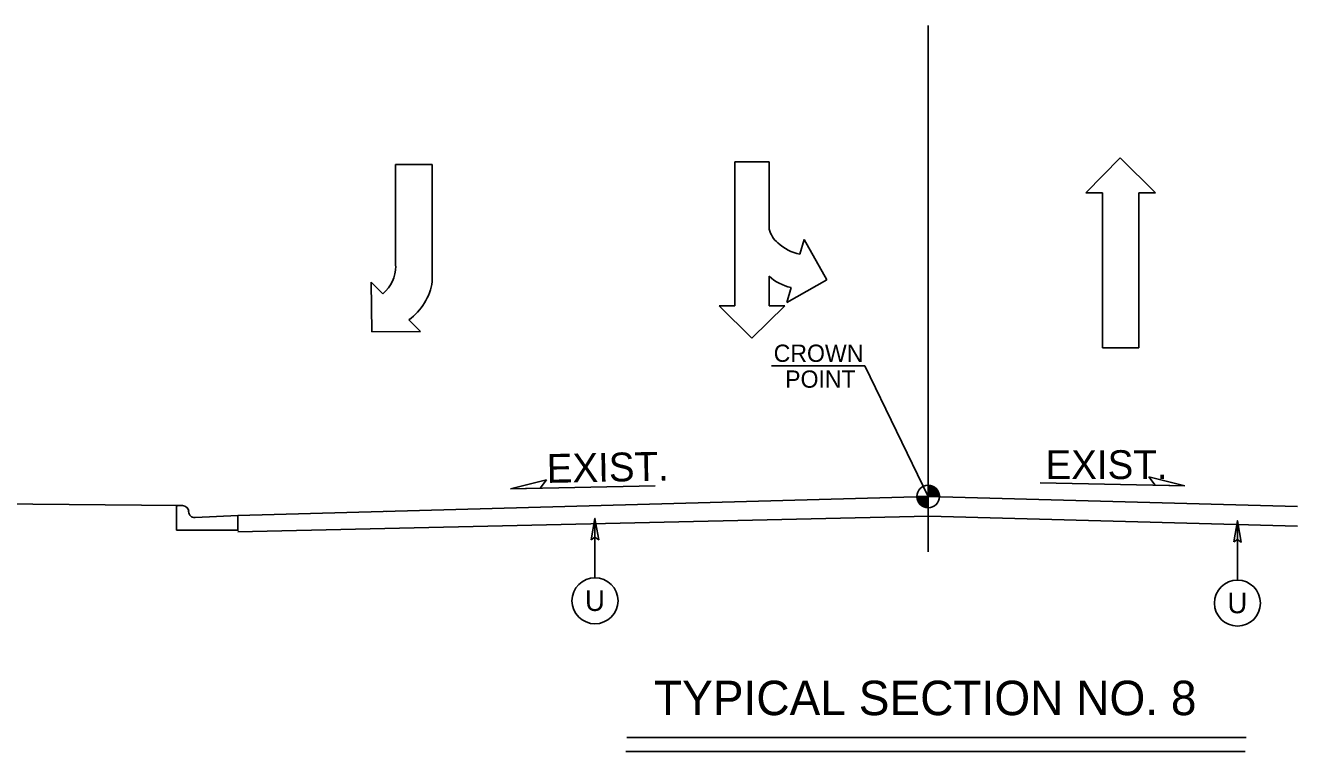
# Model space of a CAD drawing. Extents: x 958711 to 962106, y 831169 to 840840.
# Drawn here: x 959274.3 to 959618.7, y 836432.3 to 836628.9 of the extents above; entities that cross this region are included whole.
import ezdxf

# ---------------------------------------------------------------- set-up
doc = ezdxf.new("R2010")
doc.units = 0
for name, color, linetype in [('Default', 7, 'Continuous'), ('Old_Level_1', 7, 'Continuous'), ('Old_Level_11', 7, 'Continuous'), ('Old_Level_3', 7, 'Continuous'), ('Prop Dimension Text', 7, 'Continuous'), ('Prop Lane Arrow CELL', 7, 'Continuous'), ('Typical ID Circle CELL', 7, 'Continuous'), ('Typical Terminator CELL', 7, 'Continuous'), ('Typical Text Grade Point CELL', 7, 'Continuous'), ('Typical Text ID Circle CELL', 7, 'Continuous')]:
    doc.layers.add(name, color=color, linetype=linetype)

# ---------------------------------------------------------------- blocks, each defined once
blk = doc.blocks.new('Lane Arrow Left Turn')
at = {"layer": 'Prop Lane Arrow CELL'}
for p, q in [((0, 0), (-4.5, 0.05)), ((-4.5, 0.05), (-3.45, -1)), ((-0.05, -4.4), (0, 0)), ((-5.95, -2.15), (-15.1, -2.15)), ((-15.1, -2.15), (-15.1, -5.45)), ((-1.1, -3.35), (-0.05, -4.4)), ((-15.1, -5.45), (-4.55, -5.45))]:
    blk.add_line(p, q, dxfattribs=at)
for centre, radius, start, end in [((-5.94, 1.11), 3.27, 270, 319.6582), ((-5.34, -0.27), 5.25, 278.6761, 323.9878)]:
    blk.add_arc(centre, radius, start, end, dxfattribs=at)
blk = doc.blocks.new('Lane Arrow Through')
at = {"layer": 'Prop Lane Arrow CELL'}
for p, q in [((-3.15, 1.6), (-3.15, 3.1)), ((-3.15, 3.1), (0, 0)), ((-17.15, 1.6), (-3.15, 1.6)), ((-17.15, -1.7), (-17.15, 1.6)), ((0, 0), (-3.15, -3.2)), ((-3.15, -1.7), (-17.15, -1.7)), ((-3.15, -3.2), (-3.15, -1.7))]:
    blk.add_line(p, q, dxfattribs=at)

msp = doc.modelspace()

# ---------------------------------------------------------------- linework, layer by layer
at = {"layer": 'Default'}
msp.add_line((959518.68, 836628.86), (959518.68, 836486.34), dxfattribs=at)
at = {"layer": 'Old_Level_1'}
for p, q in [((959444.79, 836504.24), (959405.61, 836503.45)), ((959518.68, 836501.33), (959518.68, 836504.4)), ((959548.98, 836505.06), (959588.12, 836504.28)), ((959515.61, 836501.33), (959518.68, 836501.33)), ((959521.74, 836501.33), (959518.68, 836501.33)), ((959518.68, 836498.29), (959518.68, 836501.33)), ((959518.68, 836501.33), (959518.68, 836498.29)), ((959252.47, 836499.52), (959315.43, 836498.89)), ((959371.8, 836497.22), (959371.9, 836497.33)), ((959376.23, 836497.41), (959376.27, 836497.45)), ((959331.72, 836496.24), (959331.72, 836492.03)), ((959604.79, 836436.13), (959437.09, 836436.13)), ((959604.5, 836432.32), (959436.81, 836432.32))]:
    msp.add_line(p, q, dxfattribs=at)
for points in [[(959518.71, 836504.4), (959518.71, 836504.4), (959518.71, 836501.33)], [(959518.77, 836504.4), (959518.77, 836501.33)], [(959518.83, 836504.39), (959518.83, 836501.33)], [(959518.9, 836504.38), (959518.9, 836501.33)], [(959518.96, 836504.38), (959518.96, 836501.33)], [(959519.02, 836504.38), (959519.02, 836501.33)], [(959519.08, 836504.37), (959519.08, 836501.33)], [(959519.14, 836504.37), (959519.14, 836501.33)], [(959519.19, 836504.35), (959519.19, 836501.33)], [(959519.25, 836504.35), (959519.25, 836501.33)], [(959519.32, 836504.33), (959519.32, 836501.33)], [(959519.38, 836504.32), (959519.38, 836501.33)], [(959519.44, 836504.29), (959519.44, 836501.33)], [(959519.5, 836504.28), (959519.5, 836501.33)], [(959519.57, 836504.26), (959519.57, 836501.33)], [(959519.62, 836504.24), (959519.62, 836501.33)], [(959519.69, 836504.22), (959519.69, 836501.33)], [(959519.75, 836504.2), (959519.75, 836501.33)], [(959519.81, 836504.19), (959519.81, 836501.33)], [(959519.88, 836504.16), (959519.88, 836501.33)], [(959519.94, 836504.13), (959519.94, 836501.33)], [(959520, 836504.1), (959520, 836501.33)], [(959520.05, 836504.07), (959520.05, 836501.33)], [(959520.11, 836504.05), (959520.11, 836501.33)], [(959520.17, 836504.01), (959520.17, 836501.33)], [(959520.24, 836503.97), (959520.24, 836501.33)], [(959518.68, 836501.33), (959331.72, 836496.24)], [(959515.64, 836501.33), (959515.64, 836501.01)], [(959515.7, 836501.33), (959515.7, 836500.65)], [(959515.76, 836501.33), (959515.76, 836500.43)], [(959515.82, 836501.33), (959515.82, 836500.24)], [(959515.89, 836501.33), (959515.89, 836500.1)], [(959515.95, 836501.33), (959515.95, 836499.97)], [(959516, 836501.33), (959516, 836499.86)], [(959516.06, 836501.33), (959516.06, 836499.74)], [(959516.13, 836501.33), (959516.13, 836499.66)], [(959516.19, 836501.33), (959516.19, 836499.57)], [(959516.25, 836501.33), (959516.25, 836499.48)], [(959516.31, 836501.33), (959516.31, 836499.41)], [(959516.37, 836501.33), (959516.37, 836499.34)], [(959516.43, 836501.33), (959516.43, 836499.26)], [(959516.49, 836501.33), (959516.49, 836499.2)], [(959516.56, 836501.33), (959516.56, 836499.14)], [(959516.62, 836501.33), (959516.62, 836499.09)], [(959516.68, 836501.33), (959516.68, 836499.03)], [(959516.74, 836501.33), (959516.74, 836498.98)], [(959516.81, 836501.33), (959516.81, 836498.92)], [(959516.86, 836501.33), (959516.86, 836498.89)], [(959516.92, 836501.33), (959516.92, 836498.84)], [(959516.98, 836501.33), (959516.98, 836498.8)], [(959517.04, 836501.33), (959517.04, 836498.75)], [(959517.11, 836501.33), (959517.11, 836498.71)], [(959517.17, 836501.33), (959517.17, 836498.67)], [(959517.23, 836501.33), (959517.23, 836498.64)], [(959517.29, 836501.33), (959517.29, 836498.63)], [(959517.35, 836501.33), (959517.35, 836498.59)], [(959517.41, 836501.33), (959517.41, 836498.55)], [(959517.48, 836501.33), (959517.48, 836498.54)], [(959517.54, 836501.33), (959517.54, 836498.5)], [(959517.6, 836501.33), (959517.6, 836498.48)], [(959517.66, 836501.33), (959517.66, 836498.46)], [(959517.71, 836501.33), (959517.71, 836498.44)], [(959517.78, 836501.33), (959517.78, 836498.42)], [(959517.84, 836501.33), (959517.84, 836498.4)], [(959517.9, 836501.33), (959517.9, 836498.38)], [(959517.96, 836501.33), (959517.96, 836498.38)], [(959518.02, 836501.33), (959518.02, 836498.35)], [(959518.09, 836501.33), (959518.09, 836498.34)], [(959518.14, 836501.33), (959518.14, 836498.34)], [(959518.2, 836501.33), (959518.2, 836498.32)], [(959518.27, 836501.33), (959518.27, 836498.3)], [(959518.33, 836501.33), (959518.33, 836498.3)], [(959518.39, 836501.33), (959518.39, 836498.3)], [(959518.46, 836501.33), (959518.46, 836498.29)], [(959518.52, 836501.33), (959518.52, 836498.29)], [(959518.57, 836501.33), (959518.57, 836498.29)], [(959518.63, 836501.33), (959518.63, 836498.29), (959518.63, 836498.29)], [(959518.68, 836501.33), (959618.68, 836498.61)], [(959520.3, 836503.94), (959520.3, 836501.33)], [(959520.36, 836503.89), (959520.36, 836501.33)], [(959520.42, 836503.84), (959520.42, 836501.33)], [(959520.48, 836503.81), (959520.48, 836501.33)], [(959520.54, 836503.76), (959520.54, 836501.33)], [(959520.6, 836503.72), (959520.6, 836501.33)], [(959520.67, 836503.67), (959520.67, 836501.33)], [(959520.73, 836503.61), (959520.73, 836501.33)], [(959520.79, 836503.55), (959520.79, 836501.33)], [(959520.85, 836503.49), (959520.85, 836501.33)], [(959520.91, 836503.43), (959520.91, 836501.33)], [(959520.97, 836503.37), (959520.97, 836501.33)], [(959521.03, 836503.3), (959521.03, 836501.33)], [(959521.09, 836503.21), (959521.09, 836501.33)], [(959521.16, 836503.13), (959521.16, 836501.33)], [(959521.22, 836503.05), (959521.22, 836501.33)], [(959521.28, 836502.96), (959521.28, 836501.33)], [(959521.33, 836502.85), (959521.33, 836501.33)], [(959521.39, 836502.74), (959521.39, 836501.33)], [(959521.45, 836502.6), (959521.45, 836501.33)], [(959521.52, 836502.45), (959521.52, 836501.33)], [(959521.58, 836502.3), (959521.58, 836501.33)], [(959521.64, 836502.08), (959521.64, 836501.33)], [(959521.71, 836501.78), (959521.71, 836501.33)], [(959331.72, 836491.75), (959518.84, 836496.01)], [(959518.84, 836496.01), (959618.68, 836493.29)]]:
    msp.add_lwpolyline(points, dxfattribs=at)
msp.add_circle((959518.68, 836501.34), 3.06, dxfattribs=at)
for start, end in [(359.9905, 89.9905), (179.9905, 269.9905)]:
    msp.add_arc((959518.68, 836501.34), 3.06, start, end, dxfattribs=at)
at = {"layer": 'Old_Level_11'}
for p, q in [((959405.61, 836503.45), (959415.36, 836505.88)), ((959415.36, 836505.88), (959413.63, 836503.61)), ((959580.11, 836504.44), (959578.38, 836506.69)), ((959578.38, 836506.69), (959588.12, 836504.28)), ((959588.12, 836504.28), (959580.11, 836504.44)), ((959413.63, 836503.61), (959405.61, 836503.45))]:
    msp.add_line(p, q, dxfattribs=at)
at = {"layer": 'Old_Level_3'}
for p, q in [((959315.14, 836495.57), (959315.14, 836498.6)), ((959315.43, 836498.89), (959316.8, 836498.89)), ((959315.14, 836492.25), (959315.14, 836495.57)), ((959320.18, 836495.66), (959331.72, 836496.24)), ((959320.18, 836495.66), (959320.18, 836495.66)), ((959331.72, 836496.24), (959331.72, 836492.25)), ((959331.72, 836492.25), (959315.14, 836492.25))]:
    msp.add_line(p, q, dxfattribs=at)
for centre, radius, start, end in [((959315.43, 836498.6), 0.287, 90, 180), ((959316.8, 836497.23), 1.66, 1.0734, 90), ((959320.09, 836497.29), 1.64, 181.0734, 272.8624)]:
    msp.add_arc(centre, radius, start, end, dxfattribs=at)
at = {"layer": 'Prop Lane Arrow CELL'}
for p, q in [((959475.6, 836591.92), (959466.3, 836591.92)), ((959466.3, 836591.92), (959466.3, 836553)), ((959475.6, 836573.73), (959475.6, 836591.92)), ((959485.05, 836570.91), (959483.92, 836566.96)), ((959491.26, 836560.05), (959485.05, 836570.91)), ((959475.6, 836553), (959475.6, 836561.04)), ((959480.4, 836553.84), (959491.26, 836560.05)), ((959481.53, 836557.93), (959480.4, 836553.84)), ((959466.3, 836553), (959462.07, 836553)), ((959462.07, 836553), (959470.95, 836544.25)), ((959470.95, 836544.25), (959479.83, 836553)), ((959479.83, 836553), (959475.6, 836553))]:
    msp.add_line(p, q, dxfattribs=at)
for centre, radius, start, end in [((959482.49, 836575.53), 7.12, 194.6149, 230.9269), ((959486.46, 836579.21), 12.51, 227.4368, 258.2903), ((959484.05, 836570.21), 12.51, 227.5305, 258.4091)]:
    msp.add_arc(centre, radius, start, end, dxfattribs=at)
at = {"layer": 'Typical ID Circle CELL'}
for p, q in [((959428.46, 836479.35), (959428.46, 836495.44)), ((959602.4, 836478.72), (959602.4, 836494.81))]:
    msp.add_line(p, q, dxfattribs=at)
for centre in [(959428.46, 836473.13), (959602.4, 836472.5)]:
    msp.add_circle(centre, 6.23, dxfattribs=at)
at = {"layer": 'Typical Terminator CELL'}
for points in [[(959427.47, 836489.67), (959428.46, 836495.44), (959429.49, 836489.64), (959428.46, 836490.38)], [(959601.4, 836489.05), (959602.4, 836494.81), (959603.42, 836489.01), (959602.4, 836489.75)]]:
    msp.add_lwpolyline(points, close=True, dxfattribs=at)
at = {"layer": 'Typical Text Grade Point CELL'}
for p, q in [((959476.21, 836536.75), (959501.54, 836536.75)), ((959501.54, 836536.75), (959518.68, 836501.33))]:
    msp.add_line(p, q, dxfattribs=at)

# ---------------------------------------------------------------- block references
at = {"layer": 'Old_Level_1', "xscale": 3}
for name, p, yscale, rotation in [('Lane Arrow Left Turn', (959368.03, 836545.91), -3, -90.00000000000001), ('Lane Arrow Through', (959570.63, 836593.02), 3, 89.99999999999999)]:
    msp.add_blockref(name, p, dxfattribs=dict(at, yscale=yscale, rotation=rotation))

# ---------------------------------------------------------------- texts
at = {"layer": 'Old_Level_1'}
msp.add_text('TYPICAL SECTION NO. 8', height=9.3239, dxfattribs=at).set_placement((959444.43, 836442.17))
at = {"layer": 'Old_Level_11'}
for s, p in [('CROWN', (959476.84, 836537.8)), ('POINT', (959479.95, 836530.8))]:
    msp.add_text(s, height=4.671, dxfattribs=at).set_placement(p)
at = {"layer": 'Prop Dimension Text'}
for rotation, p in [(1.1839, (959415.47, 836505.03)), (360, (959550.43, 836506.08))]:
    msp.add_text('EXIST.', height=7.801, rotation=rotation, dxfattribs=at).set_placement(p)
at = {"layer": 'Typical Text ID Circle CELL'}
for p in [(959425.76, 836470.38), (959599.69, 836469.76)]:
    msp.add_text('U', height=5.57, dxfattribs=at).set_placement(p)

doc.saveas('drawing.dxf')
